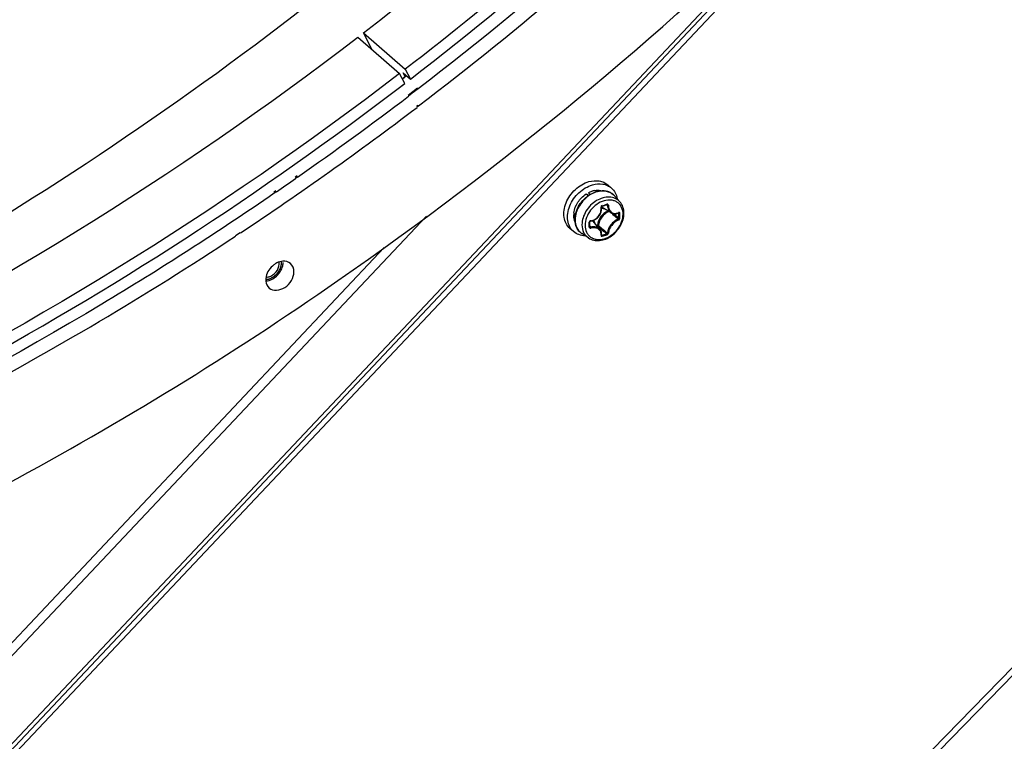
# Model space of a CAD drawing. Header units: millimetres. Extents: x 0 to 420, y 0 to 297.
# Tile 384 of 502: x 372 to 385, y 169 to 179. Entities that reach past the tile are written whole.
import ezdxf

# ---------------------------------------------------------------- set-up
doc = ezdxf.new("R2010")
doc.units = ezdxf.units.MM
doc.header["$LTSCALE"] = 23.1
doc.layers.get('0').update_dxf_attribs({"linetype": 'CONTINUOUS'})
doc.layers.add('02___PRT_ALL_AXES', color=7, linetype='CONTINUOUS')

msp = doc.modelspace()

# ---------------------------------------------------------------- linework, layer by layer
at = {"color": 7, "linetype": 'CONTINUOUS'}
for p, q in [((394.253, 192.71), (370.813, 167.851)), ((375.58, 159.795), (401.045, 185.87)), ((370.821, 168.037), (387.511, 185.745)), ((387.545, 185.708), (370.855, 167.999)), ((376.308, 178.567), (376.888, 178.065)), ((376.386, 178.628), (376.966, 178.125)), ((376.509, 178.393), (376.386, 178.628)), ((376.966, 178.125), (377.038, 177.988)), ((376.96, 177.928), (376.888, 178.065)), ((376.984, 178.035), (376.927, 177.99)), ((376.985, 178.033), (376.928, 177.989)), ((376.938, 178.075), (377.038, 177.988)), ((376.966, 178.021), (376.938, 178.075)), ((376.92, 177.899), (376.96, 177.928)), ((376.921, 177.898), (376.96, 177.928)), ((379.823, 176.478), (379.773, 176.522)), ((379.472, 176.395), (379.511, 176.378)), ((379.5, 176.371), (379.472, 176.395)), ((379.53, 176.39), (379.504, 176.413)), ((379.94, 176.287), (379.868, 176.368)), ((379.684, 176.217), (379.685, 176.218)), ((379.684, 176.215), (379.684, 176.217)), ((379.684, 176.214), (379.684, 176.215)), ((379.686, 176.201), (379.684, 176.214)), ((379.685, 176.22), (379.686, 176.221)), ((379.685, 176.218), (379.685, 176.22)), ((379.685, 176.171), (379.686, 176.186)), ((379.686, 176.221), (379.687, 176.223)), ((379.686, 176.186), (379.686, 176.201)), ((379.687, 176.223), (379.688, 176.224)), ((379.688, 176.224), (379.69, 176.225)), ((379.69, 176.225), (379.691, 176.226)), ((379.691, 176.226), (379.692, 176.226)), ((379.692, 176.226), (379.693, 176.226)), ((379.693, 176.226), (379.702, 176.229)), ((379.82, 176.132), (379.695, 176.21)), ((379.702, 176.229), (379.714, 176.232)), ((379.714, 176.232), (379.726, 176.236)), ((379.726, 176.236), (379.738, 176.239)), ((379.738, 176.239), (379.75, 176.243)), ((379.75, 176.243), (379.759, 176.246)), ((379.756, 176.245), (379.767, 176.238)), ((379.759, 176.246), (379.76, 176.246)), ((379.76, 176.246), (379.759, 176.246)), ((379.76, 176.246), (379.761, 176.246)), ((379.761, 176.246), (379.762, 176.246)), ((379.762, 176.246), (379.763, 176.246)), ((379.763, 176.246), (379.763, 176.245)), ((370.611, 169.034), (377.261, 176.089)), ((379.59, 176.037), (379.604, 176.044)), ((379.604, 176.044), (379.617, 176.053)), ((379.617, 176.053), (379.629, 176.063)), ((379.629, 176.063), (379.64, 176.074)), ((379.64, 176.074), (379.65, 176.086)), ((379.65, 176.086), (379.659, 176.099)), ((379.659, 176.099), (379.667, 176.112)), ((379.667, 176.112), (379.673, 176.126)), ((379.673, 176.126), (379.679, 176.141)), ((379.679, 176.141), (379.682, 176.156)), ((379.682, 176.156), (379.685, 176.171)), ((379.813, 176.137), (379.82, 176.131)), ((379.82, 176.132), (379.827, 176.129)), ((379.827, 176.129), (379.837, 176.124)), ((379.837, 176.124), (379.847, 176.121)), ((379.847, 176.121), (379.857, 176.119)), ((379.855, 176.12), (379.869, 176.108)), ((379.857, 176.119), (379.868, 176.118)), ((379.868, 176.118), (379.879, 176.119)), ((379.879, 176.119), (379.89, 176.12)), ((379.89, 176.12), (379.901, 176.123)), ((379.901, 176.123), (379.913, 176.127)), ((379.913, 176.127), (379.921, 176.131)), ((379.919, 176.13), (379.925, 176.126)), ((379.921, 176.131), (379.922, 176.131)), ((379.922, 176.131), (379.923, 176.132)), ((379.923, 176.132), (379.923, 176.132)), ((379.299, 175.874), (379.249, 175.917)), ((379.523, 176.009), (379.524, 176.011)), ((379.523, 176.008), (379.523, 176.009)), ((379.523, 175.998), (379.523, 176.008)), ((379.523, 175.985), (379.523, 175.998)), ((379.523, 175.971), (379.523, 175.985)), ((379.523, 175.958), (379.523, 175.971)), ((379.523, 175.942), (379.523, 175.958)), ((379.523, 175.949), (379.533, 175.936)), ((379.523, 175.941), (379.523, 175.942)), ((379.524, 175.94), (379.523, 175.941)), ((379.523, 175.941), (379.523, 175.941)), ((379.524, 176.013), (379.525, 176.014)), ((379.524, 176.011), (379.524, 176.013)), ((379.524, 175.939), (379.524, 175.94)), ((379.525, 176.014), (379.527, 176.016)), ((379.527, 176.016), (379.528, 176.017)), ((379.528, 176.017), (379.53, 176.018)), ((379.53, 176.018), (379.532, 176.019)), ((379.532, 176.019), (379.533, 176.019)), ((379.533, 176.019), (379.534, 176.019)), ((379.534, 176.019), (379.546, 176.021)), ((379.546, 176.021), (379.561, 176.025)), ((379.561, 176.025), (379.576, 176.03)), ((379.665, 175.905), (379.571, 176.018)), ((379.576, 176.03), (379.59, 176.037)), ((379.63, 175.958), (379.622, 175.956)), ((379.635, 175.946), (379.632, 175.945)), ((379.671, 175.898), (379.665, 175.905)), ((379.505, 175.785), (379.415, 175.845)), ((379.676, 175.888), (379.671, 175.898)), ((379.68, 175.879), (379.676, 175.888)), ((379.684, 175.868), (379.68, 175.879)), ((379.685, 175.857), (379.684, 175.868)), ((379.684, 175.826), (379.685, 175.835)), ((379.684, 175.825), (379.684, 175.826)), ((379.684, 175.825), (379.684, 175.825)), ((379.686, 175.846), (379.685, 175.857)), ((379.685, 175.835), (379.686, 175.846)), ((379.685, 175.832), (379.691, 175.824)), ((370.52, 169.122), (376.674, 175.651))]:
    msp.add_line(p, q, dxfattribs=at)
at = {"color": 3, "linetype": 'CONTINUOUS'}
msp.add_line((401.127, 185.848), (375.659, 159.754), dxfattribs=at)
at = {"color": 7, "linetype": 'CONTINUOUS'}
for centre, radius, start, end in [((379.638, 176.171), 0.276, 99.1324, 105.2675), ((379.721, 176.238), 0.196, 50.211, 52.557), ((379.722, 176.238), 0.196, 47.2273, 50.2104), ((379.721, 176.238), 0.197, 41.5302, 47.2187), ((379.75, 176.298), 0.104, 231.028, 232.4183), ((379.75, 176.299), 0.105, 232.4272, 238.2028), ((379.147, 178.256), 2.096, 285.1573, 287.0544), ((379.578, 176.101), 0.276, 172.9431, 179.0207), ((370.717, 165.392), 14.078, 49.4838, 49.7174), ((371.769, 166.621), 12.46, 49.156, 49.4876), ((371.259, 165.911), 13.345, 49.5063, 49.8209), ((379.866, 176.251), 0.128, 294.5694, 296.3793), ((378.381, 176.093), 1.545, 0.0047, 1.24), ((378.449, 176.093), 1.476, 358.7317, 0.0048), ((378.383, 176.092), 1.558, 0.0043, 1.2397), ((378.452, 176.092), 1.489, 358.7319, 0.0051), ((377.259, 175.97), 2.257, 0.0037, 0.857), ((377.372, 175.97), 2.145, 359.1208, 0.0036), ((379.52, 175.942), 0.00278, 350.9893, 359.0937), ((379.539, 176.003), 0.0224, 97.075, 105.672), ((379.491, 175.95), 0.105, 40.0114, 46.1574), ((388.751, 186.667), 14.073, 229.6263, 229.9463), ((388.234, 186.155), 13.334, 229.8909, 230.2448), ((379.687, 175.827), 0.00339, 216.4082, 219.6472), ((379.308, 177.273), 1.498, 284.7858, 287.4177), ((387.343, 184.992), 11.885, 229.9448, 230.3357), ((379.308, 177.276), 1.516, 284.7881, 287.4102), ((386.964, 184.628), 11.348, 230.2437, 230.6438)]:
    msp.add_arc(centre, radius, start, end, dxfattribs=at)
for points, knots in [([(376.386, 178.628), (378.972, 180.619), (382.567, 184.016), (386.617, 189.151), (389.251, 193.262), (391.428, 197.557), (393.638, 203.336), (394.576, 207.869), (394.804, 210.864)], [0, 0, 0, 0, 0.256713, 0.385748, 0.513858, 0.640132, 0.763745, 1, 1, 1, 1]), ([(395.384, 210.362), (395.156, 207.367), (394.218, 202.833), (392.008, 197.055), (389.831, 192.76), (387.197, 188.648), (383.147, 183.514), (379.552, 180.116), (376.966, 178.125)], [0, 0, 0, 0, 0.236255, 0.359868, 0.486142, 0.614252, 0.743287, 1, 1, 1, 1]), ([(377.038, 177.988), (378.726, 179.288), (381.946, 182.122), (386.191, 186.947), (389.772, 192.241), (391.673, 196.036), (392.481, 197.97)], [0, 0, 0, 0, 0.250468, 0.502714, 0.753575, 1, 1, 1, 1]), ([(371.439, 172.373), (373.022, 173.224), (379.263, 177.066), (384.626, 182.302), (387.931, 186.727)], [0, 0, 0, 0, 0.245426, 1, 1, 1, 1]), ([(353.41, 169.969), (355.486, 170.112), (359.723, 170.822), (365.926, 172.997), (371.949, 176.234), (375.679, 179.001), (377.463, 180.526)], [0, 0, 0, 0, 0.23396, 0.479862, 0.736111, 1, 1, 1, 1]), ([(343.786, 171.669), (344.976, 171.201), (347.479, 170.452), (351.426, 169.92), (355.552, 169.97), (361.292, 170.823), (368.519, 173.361), (373.795, 176.641), (376.308, 178.567)], [0, 0, 0, 0, 0.110691, 0.22497, 0.343508, 0.466632, 0.725895, 1, 1, 1, 1]), ([(376.888, 178.065), (374.375, 176.138), (369.099, 172.859), (361.872, 170.32), (356.132, 169.468), (352.006, 169.418), (348.059, 169.949), (345.556, 170.699), (344.366, 171.167)], [0, 0, 0, 0, 0.274105, 0.533368, 0.656492, 0.77503, 0.889309, 1, 1, 1, 1]), ([(351.317, 169.382), (353.429, 169.205), (357.831, 169.348), (364.411, 170.916), (370.912, 173.765), (374.97, 176.406), (376.921, 177.898)], [0, 0, 0, 0, 0.230791, 0.475272, 0.73256, 1, 1, 1, 1]), ([(379.249, 175.917), (379.228, 175.936), (379.19, 175.984), (379.163, 176.073), (379.164, 176.173), (379.193, 176.276), (379.246, 176.374), (379.343, 176.486), (379.442, 176.546), (379.511, 176.566)], [0, 0, 0, 0, 0.104396, 0.214712, 0.334327, 0.463303, 0.598992, 0.737102, 1, 1, 1, 1]), ([(379.299, 175.874), (379.278, 175.892), (379.24, 175.94), (379.213, 176.03), (379.214, 176.13), (379.243, 176.232), (379.296, 176.33), (379.393, 176.442), (379.492, 176.502), (379.561, 176.522)], [0, 0, 0, 0, 0.104396, 0.214712, 0.334327, 0.463303, 0.598992, 0.737102, 1, 1, 1, 1]), ([(379.511, 176.566), (379.557, 176.579), (379.63, 176.586), (379.719, 176.56), (379.757, 176.536), (379.773, 176.522)], [0, 0, 0, 0, 0.524089, 0.765965, 1, 1, 1, 1]), ([(379.561, 176.522), (379.607, 176.536), (379.68, 176.543), (379.769, 176.516), (379.807, 176.492), (379.823, 176.478)], [0, 0, 0, 0, 0.524089, 0.765965, 1, 1, 1, 1]), ([(379.823, 176.478), (379.844, 176.46), (379.881, 176.414), (379.898, 176.358), (379.903, 176.329)], [0, 0, 0, 0, 0.486811, 1, 1, 1, 1]), ([(379.303, 176.135), (379.31, 176.186), (379.35, 176.288), (379.427, 176.365), (379.472, 176.395)], [0, 0, 0, 0, 0.489346, 1, 1, 1, 1]), ([(379.317, 176.042), (379.317, 176.11), (379.353, 176.217), (379.441, 176.327), (379.499, 176.372), (379.53, 176.391)], [0, 0, 0, 0, 0.484994, 0.744206, 1, 1, 1, 1]), ([(379.535, 176.387), (379.503, 176.368), (379.445, 176.322), (379.356, 176.211), (379.32, 176.105), (379.32, 176.036)], [0, 0, 0, 0, 0.256449, 0.516507, 1, 1, 1, 1]), ([(379.94, 176.287), (379.923, 176.307), (379.878, 176.34), (379.794, 176.358), (379.703, 176.346), (379.613, 176.305), (379.532, 176.241), (379.449, 176.135), (379.415, 176.034), (379.415, 175.969)], [0, 0, 0, 0, 0.104646, 0.214456, 0.334319, 0.464647, 0.602133, 0.741336, 1, 1, 1, 1]), ([(379.985, 176.113), (379.985, 176.145), (379.976, 176.194), (379.942, 176.248), (379.909, 176.279), (379.868, 176.3), (379.805, 176.315), (379.716, 176.306), (379.616, 176.255), (379.531, 176.173), (379.474, 176.073), (379.458, 175.997), (379.458, 175.961)], [0, 0, 0, 0, 0.116061, 0.170531, 0.224017, 0.278077, 0.33415, 0.455161, 0.589255, 0.730676, 0.870373, 1, 1, 1, 1]), ([(379.504, 176.413), (379.509, 176.416), (379.529, 176.425), (379.55, 176.433), (379.565, 176.437)], [0, 0, 0, 0, 0.255242, 1, 1, 1, 1]), ([(379.53, 176.391), (379.539, 176.395), (379.572, 176.413), (379.608, 176.426), (379.635, 176.433)], [0, 0, 0, 0, 0.257132, 1, 1, 1, 1]), ([(379.641, 176.43), (379.632, 176.428), (379.595, 176.418), (379.56, 176.402), (379.535, 176.387)], [0, 0, 0, 0, 0.242244, 1, 1, 1, 1]), ([(379.594, 176.443), (379.602, 176.445), (379.633, 176.448), (379.665, 176.446), (379.687, 176.44)], [0, 0, 0, 0, 0.260904, 1, 1, 1, 1]), ([(379.635, 176.433), (379.657, 176.437), (379.701, 176.443), (379.766, 176.434), (379.823, 176.41), (379.855, 176.383), (379.868, 176.368)], [0, 0, 0, 0, 0.266294, 0.518775, 0.761309, 1, 1, 1, 1]), ([(379.841, 176.394), (379.828, 176.404), (379.799, 176.421), (379.732, 176.441), (379.677, 176.438), (379.641, 176.43)], [0, 0, 0, 0, 0.235668, 0.47873, 1, 1, 1, 1]), ([(379.537, 176.025), (379.558, 176.028), (379.6, 176.042), (379.649, 176.086), (379.679, 176.144), (379.682, 176.188), (379.679, 176.208)], [0, 0, 0, 0, 0.248621, 0.503909, 0.756865, 1, 1, 1, 1]), ([(379.695, 176.234), (379.69, 176.232), (379.681, 176.225), (379.678, 176.214), (379.679, 176.208)], [0, 0, 0, 0, 0.497502, 1, 1, 1, 1]), ([(379.679, 176.209), (379.68, 176.209), (379.682, 176.21), (379.684, 176.212), (379.684, 176.213)], [0, 0, 0, 0, 0.636699, 1, 1, 1, 1]), ([(379.685, 176.206), (379.688, 176.204), (379.701, 176.197), (379.716, 176.192), (379.727, 176.19)], [0, 0, 0, 0, 0.245657, 1, 1, 1, 1]), ([(379.695, 176.234), (379.695, 176.232), (379.695, 176.229), (379.694, 176.227), (379.693, 176.226)], [0, 0, 0, 0, 0.627461, 1, 1, 1, 1]), ([(379.762, 176.253), (379.762, 176.252), (379.762, 176.25), (379.761, 176.247), (379.76, 176.246)], [0, 0, 0, 0, 0.317821, 1, 1, 1, 1]), ([(379.781, 176.238), (379.781, 176.243), (379.778, 176.25), (379.769, 176.254), (379.764, 176.254), (379.762, 176.253)], [0, 0, 0, 0, 0.506274, 0.74763, 1, 1, 1, 1]), ([(379.767, 176.238), (379.767, 176.239), (379.767, 176.242), (379.765, 176.244), (379.763, 176.245)], [0, 0, 0, 0, 0.26474, 1, 1, 1, 1]), ([(379.767, 176.238), (379.768, 176.217), (379.775, 176.185), (379.798, 176.15), (379.812, 176.137), (379.82, 176.132)], [0, 0, 0, 0, 0.53086, 0.77212, 1, 1, 1, 1]), ([(379.781, 176.238), (379.779, 176.237), (379.774, 176.237), (379.769, 176.238), (379.767, 176.238)], [0, 0, 0, 0, 0.535787, 1, 1, 1, 1]), ([(379.781, 176.238), (379.782, 176.219), (379.789, 176.182), (379.817, 176.145), (379.846, 176.129), (379.879, 176.122), (379.904, 176.128), (379.92, 176.135)], [0, 0, 0, 0, 0.278831, 0.524545, 0.640418, 0.756075, 1, 1, 1, 1]), ([(379.997, 176.127), (379.997, 176.157), (379.988, 176.215), (379.959, 176.266), (379.94, 176.287)], [0, 0, 0, 0, 0.512172, 1, 1, 1, 1]), ([(379.318, 176.014), (379.315, 176.021), (379.305, 176.05), (379.301, 176.082), (379.301, 176.105)], [0, 0, 0, 0, 0.24096, 1, 1, 1, 1]), ([(379.415, 175.845), (379.399, 175.855), (379.371, 175.879), (379.329, 175.943), (379.317, 176.003), (379.317, 176.042)], [0, 0, 0, 0, 0.241408, 0.48582, 1, 1, 1, 1]), ([(379.458, 175.961), (379.458, 175.929), (379.467, 175.88), (379.501, 175.827), (379.534, 175.795), (379.575, 175.774), (379.638, 175.759), (379.727, 175.769), (379.827, 175.819), (379.912, 175.901), (379.969, 176.002), (379.985, 176.077), (379.985, 176.113)], [0, 0, 0, 0, 0.116061, 0.170531, 0.224017, 0.278077, 0.33415, 0.455161, 0.589255, 0.730676, 0.870373, 1, 1, 1, 1]), ([(379.505, 175.785), (379.527, 175.771), (379.578, 175.75), (379.661, 175.746), (379.747, 175.768), (379.827, 175.813), (379.897, 175.876), (379.969, 175.976), (379.997, 176.068), (379.997, 176.127)], [0, 0, 0, 0, 0.11099, 0.226939, 0.3499, 0.479569, 0.613404, 0.747536, 1, 1, 1, 1]), ([(379.777, 176.16), (379.736, 176.143), (379.666, 176.085), (379.632, 176.001), (379.63, 175.958)], [0, 0, 0, 0, 0.508297, 1, 1, 1, 1]), ([(379.791, 176.151), (379.751, 176.136), (379.68, 176.081), (379.645, 175.998), (379.643, 175.957)], [0, 0, 0, 0, 0.506537, 1, 1, 1, 1]), ([(379.918, 176.047), (379.899, 176.04), (379.861, 176.018), (379.814, 175.971), (379.78, 175.914), (379.768, 175.873), (379.767, 175.853)], [0, 0, 0, 0, 0.240504, 0.508011, 0.771047, 1, 1, 1, 1]), ([(379.918, 176.047), (379.919, 176.048), (379.923, 176.051), (379.925, 176.056), (379.925, 176.06)], [0, 0, 0, 0, 0.22923, 1, 1, 1, 1]), ([(379.923, 176.035), (379.924, 176.038), (379.922, 176.043), (379.919, 176.047), (379.918, 176.047)], [0, 0, 0, 0, 0.765063, 1, 1, 1, 1]), ([(379.923, 176.137), (379.923, 176.136), (379.923, 176.134), (379.923, 176.132), (379.921, 176.131)], [0, 0, 0, 0, 0.311988, 1, 1, 1, 1]), ([(379.94, 176.126), (379.94, 176.13), (379.937, 176.137), (379.929, 176.139), (379.925, 176.138), (379.923, 176.137)], [0, 0, 0, 0, 0.501065, 0.7339, 1, 1, 1, 1]), ([(379.925, 176.126), (379.925, 176.127), (379.925, 176.129), (379.924, 176.131), (379.923, 176.132)], [0, 0, 0, 0, 0.299348, 1, 1, 1, 1]), ([(379.923, 176.035), (379.925, 176.035), (379.934, 176.041), (379.94, 176.051), (379.94, 176.059)], [0, 0, 0, 0, 0.23682, 1, 1, 1, 1]), ([(379.94, 176.126), (379.938, 176.125), (379.933, 176.124), (379.927, 176.125), (379.925, 176.126)], [0, 0, 0, 0, 0.519253, 1, 1, 1, 1]), ([(379.94, 176.059), (379.938, 176.058), (379.932, 176.058), (379.927, 176.059), (379.925, 176.06)], [0, 0, 0, 0, 0.514589, 1, 1, 1, 1]), ([(379.32, 176.036), (379.32, 175.998), (379.332, 175.94), (379.373, 175.878), (379.4, 175.854), (379.415, 175.845)], [0, 0, 0, 0, 0.517981, 0.760912, 1, 1, 1, 1]), ([(379.415, 175.969), (379.415, 175.932), (379.426, 175.877), (379.465, 175.817), (379.491, 175.794), (379.505, 175.785)], [0, 0, 0, 0, 0.517891, 0.760854, 1, 1, 1, 1]), ([(379.533, 176.024), (379.529, 176.023), (379.52, 176.018), (379.516, 176.008), (379.516, 176.004)], [0, 0, 0, 0, 0.515379, 1, 1, 1, 1]), ([(379.516, 176.004), (379.517, 176.004), (379.52, 176.004), (379.523, 176.006), (379.523, 176.008)], [0, 0, 0, 0, 0.337798, 1, 1, 1, 1]), ([(379.516, 175.937), (379.517, 175.937), (379.52, 175.938), (379.523, 175.939), (379.523, 175.941)], [0, 0, 0, 0, 0.320164, 1, 1, 1, 1]), ([(379.516, 175.937), (379.516, 175.935), (379.517, 175.93), (379.524, 175.923), (379.532, 175.922), (379.537, 175.923)], [0, 0, 0, 0, 0.242796, 0.480959, 1, 1, 1, 1]), ([(379.524, 175.939), (379.525, 175.938), (379.528, 175.936), (379.531, 175.936), (379.533, 175.936)], [0, 0, 0, 0, 0.481244, 1, 1, 1, 1]), ([(379.665, 175.905), (379.658, 175.913), (379.641, 175.927), (379.609, 175.939), (379.572, 175.943), (379.546, 175.939), (379.533, 175.936)], [0, 0, 0, 0, 0.220991, 0.459498, 0.719842, 1, 1, 1, 1]), ([(379.536, 175.923), (379.536, 175.925), (379.535, 175.93), (379.534, 175.934), (379.533, 175.936)], [0, 0, 0, 0, 0.525808, 1, 1, 1, 1]), ([(379.536, 176.025), (379.536, 176.024), (379.536, 176.022), (379.535, 176.019), (379.534, 176.019)], [0, 0, 0, 0, 0.653706, 1, 1, 1, 1]), ([(379.679, 175.822), (379.682, 175.838), (379.681, 175.864), (379.664, 175.892), (379.64, 175.915), (379.595, 175.93), (379.556, 175.927), (379.537, 175.923)], [0, 0, 0, 0, 0.233033, 0.345382, 0.460439, 0.711705, 1, 1, 1, 1]), ([(379.595, 175.988), (379.594, 175.992), (379.589, 176.007), (379.58, 176.02), (379.573, 176.029)], [0, 0, 0, 0, 0.256486, 1, 1, 1, 1]), ([(379.63, 175.958), (379.632, 175.959), (379.637, 175.959), (379.641, 175.958), (379.643, 175.957)], [0, 0, 0, 0, 0.52676, 1, 1, 1, 1]), ([(379.63, 175.958), (379.63, 175.956), (379.631, 175.952), (379.633, 175.947), (379.635, 175.946)], [0, 0, 0, 0, 0.522055, 1, 1, 1, 1]), ([(379.635, 175.946), (379.638, 175.947), (379.642, 175.951), (379.643, 175.955), (379.643, 175.957)], [0, 0, 0, 0, 0.759447, 1, 1, 1, 1]), ([(379.923, 176.035), (379.905, 176.028), (379.869, 176.006), (379.825, 175.962), (379.793, 175.909), (379.782, 175.87), (379.781, 175.851)], [0, 0, 0, 0, 0.240191, 0.508131, 0.771537, 1, 1, 1, 1]), ([(379.458, 175.816), (379.429, 175.816), (379.371, 175.826), (379.32, 175.855), (379.299, 175.874)], [0, 0, 0, 0, 0.513149, 1, 1, 1, 1]), ([(379.679, 175.822), (379.68, 175.822), (379.682, 175.822), (379.684, 175.824), (379.684, 175.826)], [0, 0, 0, 0, 0.302268, 1, 1, 1, 1]), ([(379.679, 175.822), (379.679, 175.82), (379.679, 175.816), (379.683, 175.809), (379.691, 175.809), (379.695, 175.81)], [0, 0, 0, 0, 0.250804, 0.476639, 1, 1, 1, 1]), ([(379.686, 175.824), (379.686, 175.824), (379.688, 175.823), (379.69, 175.824), (379.691, 175.824)], [0, 0, 0, 0, 0.218072, 1, 1, 1, 1]), ([(379.695, 175.81), (379.695, 175.812), (379.694, 175.817), (379.692, 175.822), (379.691, 175.824)], [0, 0, 0, 0, 0.509293, 1, 1, 1, 1]), ([(379.757, 175.843), (379.758, 175.844), (379.763, 175.845), (379.767, 175.85), (379.767, 175.853)], [0, 0, 0, 0, 0.267515, 1, 1, 1, 1]), ([(379.762, 175.829), (379.762, 175.832), (379.761, 175.837), (379.759, 175.841), (379.757, 175.843)], [0, 0, 0, 0, 0.505426, 1, 1, 1, 1]), ([(379.762, 175.829), (379.764, 175.83), (379.773, 175.834), (379.78, 175.844), (379.781, 175.851)], [0, 0, 0, 0, 0.259636, 1, 1, 1, 1]), ([(379.781, 175.851), (379.778, 175.85), (379.772, 175.85), (379.768, 175.853), (379.767, 175.853)], [0, 0, 0, 0, 0.766641, 1, 1, 1, 1])]:
    msp.add_open_spline(points, degree=3, knots=knots, dxfattribs=at)
msp.add_open_spline([(379.684, 175.825), (379.685, 175.825), (379.685, 175.824), (379.686, 175.824)], degree=3, dxfattribs=at)
at = {"color": 2, "linetype": 'CONTINUOUS'}
for points, knots in [([(375.106, 175.228), (375.109, 175.23), (375.114, 175.233), (375.122, 175.237), (375.128, 175.241), (375.133, 175.243), (375.136, 175.245), (375.138, 175.246), (375.139, 175.247), (375.141, 175.248), (375.141, 175.248), (375.142, 175.249), (375.143, 175.249), (375.144, 175.25), (375.146, 175.252), (375.149, 175.254), (375.154, 175.258), (375.158, 175.262), (375.163, 175.266), (375.167, 175.269), (375.17, 175.271), (375.172, 175.273), (375.173, 175.274), (375.174, 175.275), (375.175, 175.276), (375.176, 175.277), (375.177, 175.277), (375.178, 175.279), (375.18, 175.282), (375.184, 175.285), (375.188, 175.29), (375.192, 175.295), (375.196, 175.3), (375.199, 175.303), (375.201, 175.305), (375.202, 175.307), (375.204, 175.308), (375.204, 175.31), (375.205, 175.311), (375.206, 175.312), (375.208, 175.315), (375.21, 175.318), (375.212, 175.322), (375.215, 175.326), (375.217, 175.33), (375.22, 175.334), (375.222, 175.338), (375.224, 175.34), (375.225, 175.342), (375.225, 175.343), (375.226, 175.345), (375.227, 175.346), (375.228, 175.348), (375.229, 175.351), (375.23, 175.355), (375.233, 175.36), (375.235, 175.367), (375.238, 175.374), (375.24, 175.379), (375.241, 175.381), (375.241, 175.382), (375.242, 175.383), (375.242, 175.384), (375.242, 175.385), (375.243, 175.386), (375.243, 175.389), (375.244, 175.393), (375.245, 175.397), (375.246, 175.403), (375.247, 175.408), (375.248, 175.414), (375.249, 175.418), (375.249, 175.42), (375.25, 175.421), (375.25, 175.422), (375.25, 175.423), (375.25, 175.424), (375.25, 175.425), (375.25, 175.427), (375.25, 175.429), (375.25, 175.431), (375.25, 175.436), (375.25, 175.443), (375.25, 175.451), (375.25, 175.457), (375.25, 175.46)], [0, 0, 0, 0, 0.03125, 0.0625, 0.09375, 0.109375, 0.117188, 0.125, 0.132812, 0.136719, 0.140625, 0.142578, 0.144531, 0.148438, 0.15625, 0.171875, 0.1875, 0.21875, 0.234375, 0.25, 0.265625, 0.273438, 0.277344, 0.28125, 0.285156, 0.289062, 0.292969, 0.296875, 0.3125, 0.328125, 0.34375, 0.375, 0.390625, 0.40625, 0.414062, 0.421875, 0.429688, 0.433594, 0.4375, 0.445312, 0.453125, 0.46875, 0.484375, 0.5, 0.515625, 0.53125, 0.546875, 0.554688, 0.5625, 0.566406, 0.570312, 0.578125, 0.585938, 0.59375, 0.609375, 0.625, 0.65625, 0.6875, 0.703125, 0.707031, 0.710938, 0.714844, 0.716797, 0.71875, 0.726562, 0.734375, 0.75, 0.765625, 0.78125, 0.8125, 0.828125, 0.84375, 0.851562, 0.855469, 0.857422, 0.859375, 0.863281, 0.867188, 0.875, 0.882812, 0.890625, 0.90625, 0.9375, 0.96875, 1, 1, 1, 1]), ([(375.034, 175.211), (375.035, 175.211), (375.038, 175.211), (375.042, 175.211), (375.045, 175.211), (375.046, 175.211), (375.048, 175.212), (375.052, 175.212), (375.055, 175.213), (375.057, 175.213), (375.059, 175.213), (375.061, 175.214), (375.064, 175.214), (375.067, 175.215), (375.069, 175.215), (375.07, 175.215), (375.071, 175.216), (375.072, 175.216), (375.075, 175.217), (375.078, 175.218), (375.081, 175.218), (375.082, 175.219), (375.084, 175.22), (375.088, 175.221), (375.091, 175.222), (375.093, 175.223), (375.095, 175.223), (375.098, 175.225), (375.101, 175.226), (375.105, 175.227), (375.106, 175.228)], [0, 0, 0, 0, 0.0625, 0.125, 0.15625, 0.171875, 0.1875, 0.25, 0.3125, 0.328125, 0.34375, 0.375, 0.4375, 0.46875, 0.484375, 0.5, 0.515625, 0.53125, 0.5625, 0.625, 0.65625, 0.671875, 0.6875, 0.75, 0.8125, 0.828125, 0.84375, 0.875, 0.9375, 1, 1, 1, 1])]:
    msp.add_open_spline(points, degree=3, knots=knots, dxfattribs=at)
at = {"layer": '02___PRT_ALL_AXES', "color": 7, "linetype": 'CONTINUOUS'}
for p, q in [((377.136, 177.864), (377.005, 177.761)), ((377.143, 177.852), (377.064, 177.792)), ((377.064, 177.792), (377.011, 177.751)), ((377.145, 177.623), (377.123, 177.606)), ((377.151, 177.614), (377.128, 177.597)), ((375.466, 176.646), (375.438, 176.626)), ((375.473, 176.629), (375.445, 176.609)), ((375.173, 176.441), (375.144, 176.42)), ((375.18, 176.425), (375.151, 176.405)), ((374.679, 175.858), (374.615, 175.813)), ((374.68, 175.855), (374.615, 175.813))]:
    msp.add_line(p, q, dxfattribs=at)
for centre, radius, start, end in [((348.249, 215.524), 47.477, 304.9899, 307.287), ((348.562, 215.172), 47.202, 303.5961, 307.2434), ((348.554, 215.093), 46.948, 304.5511, 304.9448), ((349.665, 213.499), 45.197, 297.8403, 303.506), ((375.217, 175.205), 0.184, 179.9801, 185.1854)]:
    msp.add_arc(centre, radius, start, end, dxfattribs=at)
for points, knots in [([(392.627, 197.908), (391.007, 193.996), (386.634, 186.558), (380.541, 180.458), (377.143, 177.852)], [0, 0, 0, 0, 0.497213, 1, 1, 1, 1]), ([(387.08, 187.725), (386.376, 186.767), (383.437, 183.056), (379.971, 179.76), (377.151, 177.614)], [0, 0, 0, 0, 0.25112, 1, 1, 1, 1]), ([(375.151, 176.405), (374.37, 175.868), (371.255, 173.863), (367.889, 172.24), (365.294, 171.311)], [0, 0, 0, 0, 0.255857, 1, 1, 1, 1]), ([(375.101, 175.257), (375.139, 175.274), (375.201, 175.331), (375.225, 175.414), (375.219, 175.452)], [0, 0, 0, 0, 0.51822, 1, 1, 1, 1]), ([(375.268, 175.401), (375.269, 175.409), (375.272, 175.424), (375.273, 175.44), (375.273, 175.447)], [0, 0, 0, 0, 0.509074, 1, 1, 1, 1]), ([(375.038, 175.251), (375.037, 175.243), (375.034, 175.228), (375.033, 175.213), (375.033, 175.205)], [0, 0, 0, 0, 0.509074, 1, 1, 1, 1]), ([(375.037, 175.242), (375.043, 175.242), (375.065, 175.243), (375.086, 175.25), (375.101, 175.257)], [0, 0, 0, 0, 0.238972, 1, 1, 1, 1]), ([(375.081, 175.091), (375.135, 175.044), (375.337, 175.073), (375.423, 175.233), (375.423, 175.317)], [0, 0, 0, 0, 0.459695, 1, 1, 1, 1])]:
    msp.add_open_spline(points, degree=3, knots=knots, dxfattribs=at)
for points in [[(375.144, 175.412), (375.117, 175.392), (375.094, 175.367), (375.076, 175.339)], [(375.185, 175.439), (375.17, 175.431), (375.156, 175.422), (375.144, 175.412)], [(375.271, 175.464), (375.241, 175.462), (375.211, 175.452), (375.185, 175.439)], [(375.23, 175.314), (375.248, 175.34), (375.261, 175.37), (375.268, 175.401)], [(375.375, 175.431), (375.348, 175.455), (375.307, 175.466), (375.271, 175.464)], [(375.423, 175.317), (375.423, 175.359), (375.407, 175.404), (375.375, 175.431)], [(375.076, 175.339), (375.058, 175.312), (375.045, 175.282), (375.038, 175.251)], [(375.121, 175.214), (375.136, 175.221), (375.15, 175.23), (375.163, 175.24)], [(375.163, 175.24), (375.189, 175.26), (375.212, 175.286), (375.23, 175.314)], [(375.034, 175.188), (375.037, 175.152), (375.054, 175.115), (375.081, 175.091)], [(375.035, 175.189), (375.065, 175.191), (375.095, 175.2), (375.121, 175.214)]]:
    msp.add_open_spline(points, degree=3, dxfattribs=at)

doc.saveas('drawing.dxf')
